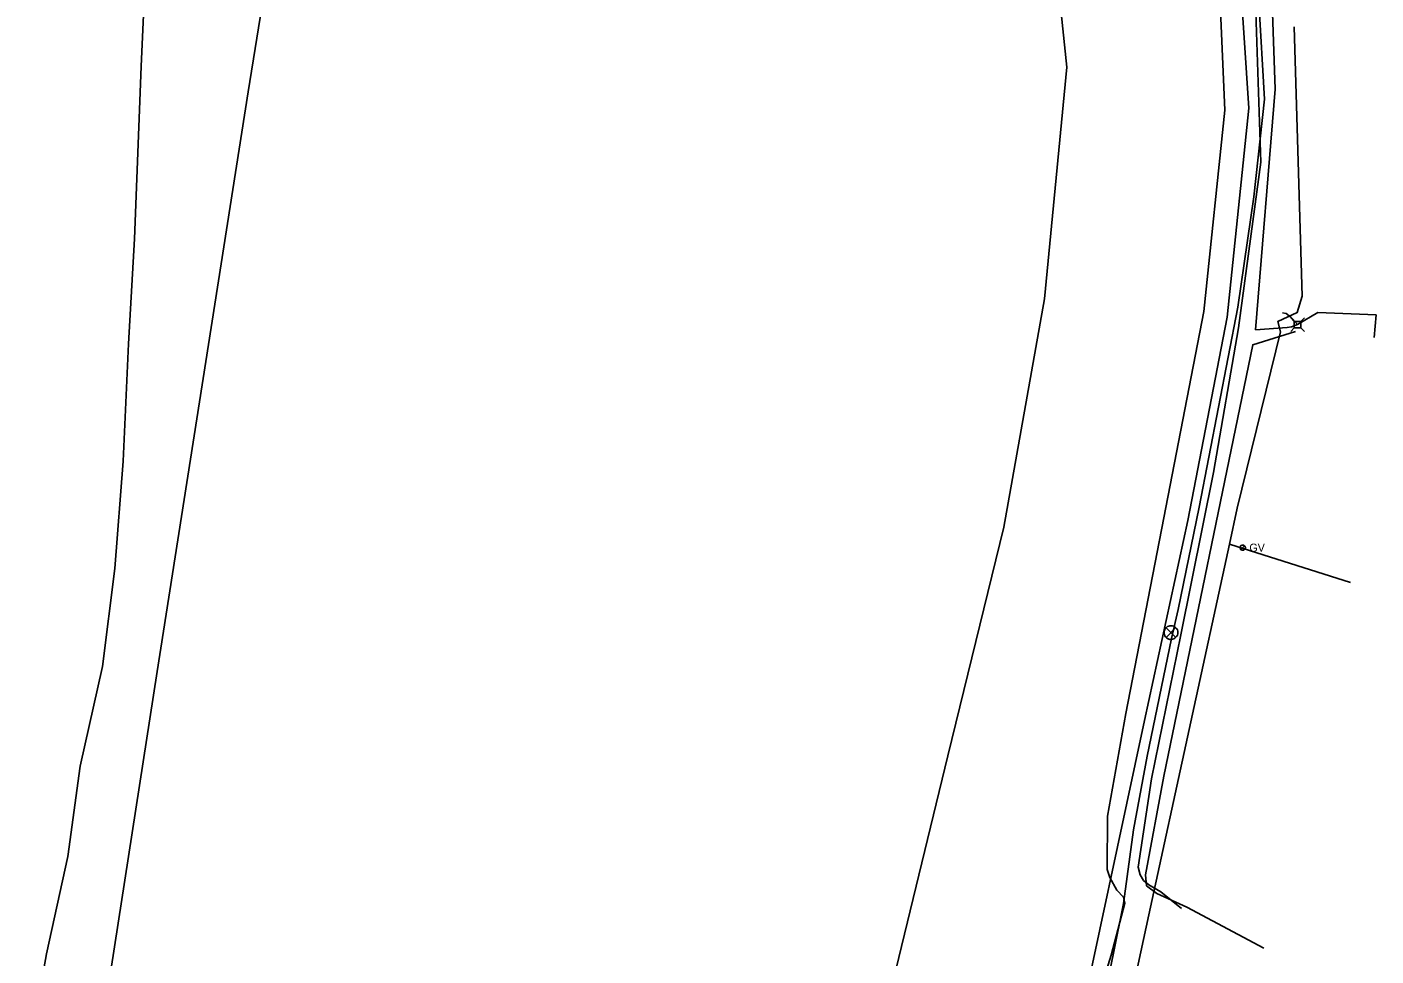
# Model space of a CAD drawing. Extents: x 596028 to 606371, y 330010 to 403088.
# Drawn here: x 602009 to 602659, y 356367 to 356814 of the extents above; entities that cross this region are included whole.
import ezdxf

# ---------------------------------------------------------------- set-up
doc = ezdxf.new("R2010")
doc.units = 0
for name, color, linetype in [('E_FTMS_Conduit', 7, 'Continuous'), ('E_UTL_E', 7, 'Continuous'), ('E_UTL_E_UG', 7, 'Continuous'), ('E_UTL_FO_UG_MCI', 7, 'Continuous'), ('E_UTL_FO_UG_QWEST', 7, 'Continuous'), ('E_UTL_G', 7, 'Continuous'), ('E_UTL_G_UG', 7, 'Continuous'), ('E_UTL_T_UG', 7, 'Continuous'), ('E_UTL_TV_UG', 7, 'Continuous'), ('E_UTL_W_UG', 7, 'Continuous')]:
    doc.layers.add(name, color=color, linetype=linetype)

msp = doc.modelspace()

# ---------------------------------------------------------------- linework, layer by layer
at = {"layer": 'E_FTMS_Conduit'}
msp.add_lwpolyline([(602025.74, 356205), (602072.04, 356504.09), (602115.89, 356782.89), (602162.05, 357069.13), (602196.81, 357307.9), (602214.61, 357448.42), (602214.97, 357449.29), (602243.35, 357641.03), (602280.63, 357893.29), (602309.77, 358095.45), (602315.34, 358140.45), (602339.68, 358336.14), (602326.68, 358341.43)], dxfattribs=at)
at = {"layer": 'E_UTL_E'}
for points in [[(602619.2, 356672.52), (602617.45, 356674.28)], [(602619.2, 356669.43), (602617.45, 356667.68)], [(602622.29, 356672.52), (602619.2, 356672.52)], [(602619.2, 356672.52), (602619.2, 356669.43)], [(602619.2, 356669.43), (602622.29, 356669.43)], [(602622.29, 356672.52), (602624.05, 356674.28)], [(602622.29, 356669.43), (602622.29, 356672.52)], [(602622.29, 356669.43), (602624.05, 356667.68)]]:
    msp.add_lwpolyline(points, dxfattribs=at)
at = {"layer": 'E_UTL_E_UG'}
for points in [[(602600.46, 356668.52), (602609.97, 356784.31), (602606.98, 356871.64), (602592.79, 356971.3)], [(602622.95, 356684.63), (602620.59, 356676.75)], [(602620.59, 356676.75), (602622.95, 356684.63)], [(602620.75, 356670.98), (602618.32, 356673.76), (602617.55, 356674.59), (602615.36, 356676.35), (602613.48, 356676.58)], [(602620.75, 356670.98), (602630.53, 356676.81), (602658.52, 356675.67), (602657.7, 356664.72)], [(602600.46, 356668.52), (602615.8, 356669.57), (602617.85, 356669.83), (602620.75, 356670.98)], [(602548.1, 356400.93), (602547.67, 356406.32), (602556.47, 356453.76), (602599.24, 356661.27), (602619.84, 356667.64)], [(602548.1, 356400.93), (602553.13, 356397.33), (602567.56, 356390.73), (602604.58, 356370.9)]]:
    msp.add_lwpolyline(points, dxfattribs=at)
at = {"layer": 'E_UTL_FO_UG_MCI'}
for points in [[(602529.05, 356353.18), (602532.07, 356367.78), (602536.97, 356392.52), (602541.88, 356427.88), (602548.46, 356463.33), (602560.06, 356519.9), (602563.3, 356533.93), (602573.49, 356583.12), (602591.95, 356679.34), (602599.79, 356732.5), (602604.78, 356779.44), (602602.1, 356826.34), (602597.5, 356879.04), (602592.66, 356918.88), (602585.11, 356953.89)], [(602563.15, 356522.81), (602563.09, 356523.43), (602562.92, 356524.04), (602562.63, 356524.59), (602562.24, 356525.09), (602561.77, 356525.5), (602561.22, 356525.81), (602560.63, 356526.02), (602560.01, 356526.1), (602559.38, 356526.08), (602558.77, 356525.93), (602558.2, 356525.67), (602557.69, 356525.3), (602557.26, 356524.85), (602556.92, 356524.32), (602556.69, 356523.74), (602556.57, 356523.12), (602556.57, 356522.49), (602556.69, 356521.88), (602556.92, 356521.3), (602557.26, 356520.77), (602557.69, 356520.31), (602558.2, 356519.95), (602558.77, 356519.69), (602559.38, 356519.54), (602560.01, 356519.51), (602560.63, 356519.6), (602561.22, 356519.81), (602561.77, 356520.12), (602562.24, 356520.53), (602562.63, 356521.02), (602562.92, 356521.58), (602563.09, 356522.18), (602563.15, 356522.81)], [(602562.11, 356525.14), (602557.5, 356520.49)], [(602557.5, 356525.1), (602562.16, 356520.44)]]:
    msp.add_lwpolyline(points, dxfattribs=at)
at = {"layer": 'E_UTL_FO_UG_QWEST'}
msp.add_lwpolyline([(602009.42, 356314.96), (602018.86, 356368.21), (602029.07, 356415.09), (602035.02, 356458.54), (602045.75, 356506.54), (602051.67, 356553.69), (602055.69, 356605.2), (602058.29, 356661.71), (602061.14, 356712.21), (602064.28, 356795.18), (602066.71, 356848.6)], dxfattribs=at)
at = {"layer": 'E_UTL_G'}
for points in [[(602595.66, 356563.65), (602595.64, 356563.89), (602595.57, 356564.13), (602595.46, 356564.34), (602595.31, 356564.54), (602595.12, 356564.7), (602594.91, 356564.82), (602594.68, 356564.9), (602594.44, 356564.93), (602594.2, 356564.92), (602593.96, 356564.86), (602593.74, 356564.76), (602593.54, 356564.62), (602593.37, 356564.44), (602593.24, 356564.24), (602593.15, 356564.01), (602593.1, 356563.77), (602593.1, 356563.53), (602593.15, 356563.29), (602593.24, 356563.06), (602593.37, 356562.86), (602593.54, 356562.68), (602593.74, 356562.54), (602593.96, 356562.44), (602594.2, 356562.38), (602594.44, 356562.37), (602594.68, 356562.4), (602594.91, 356562.48), (602595.12, 356562.61), (602595.31, 356562.77), (602595.46, 356562.96), (602595.57, 356563.17), (602595.64, 356563.41), (602595.66, 356563.65)], [(602593.47, 356562.74), (602595.29, 356564.56)]]:
    msp.add_lwpolyline(points, dxfattribs=at)
at = {"layer": 'E_UTL_G_UG'}
for points in [[(602438.29, 355907.15), (602444.07, 355927.58), (602450.56, 355959.19), (602459.34, 356000.37), (602470.78, 356055.36), (602486.9, 356116.3), (602499.19, 356170.26), (602514.83, 356239.71), (602526.9, 356291.34), (602536.25, 356328.79), (602541.16, 356349.76), (602541.49, 356351.39), (602549.14, 356387.03), (602588.06, 356565.33), (602591.67, 356582.66), (602612.5, 356667.52), (602611.35, 356672.52), (602620.59, 356676.75), (602622.95, 356684.63), (602619.1, 356814.16)], [(602588.06, 356565.33), (602646.22, 356546.87)]]:
    msp.add_lwpolyline(points, dxfattribs=at)
at = {"layer": 'E_UTL_T_UG'}
for points in [[(602547.13, 356480.52), (602568.03, 356576.75), (602586.87, 356674.59), (602597.37, 356775.06), (602590.4, 356879.26), (602584.29, 356911.91), (602583.72, 356914.77), (602584.11, 356913.37), (602581.34, 356930.14), (602563.22, 357026.05), (602536.49, 357116.31), (602532.98, 357197.95)], [(602512.64, 356319.09), (602547.13, 356480.52)]]:
    msp.add_lwpolyline(points, dxfattribs=at)
at = {"layer": 'E_UTL_TV_UG'}
for points in [[(602529.17, 356408.78), (602529.39, 356434.48), (602538.21, 356483.8), (602556.39, 356578.02), (602575.61, 356677.34), (602585.83, 356774.17), (602581.24, 356877.67), (602578.1, 356928.96), (602582.65, 356975.82), (602584.33, 356977.8), (602581.71, 356979.15), (602579.84, 356982.18), (602566.38, 357026.96), (602539.53, 357116.66), (602532.22, 357171.67), (602532.4, 357179.08)], [(602564.9, 356390.11), (602554.97, 356398.11), (602549.25, 356401.37), (602546.63, 356403.57), (602544.99, 356406.19), (602544.04, 356409.85), (602550.53, 356452.41), (602564.65, 356521.67), (602580.25, 356599.88), (602592.31, 356669.44), (602603.06, 356749.13), (602600.59, 356826.1), (602591.51, 356898.99), (602583.76, 356965.04)], [(602529.17, 356408.78), (602530.47, 356404.94), (602533.83, 356398.82), (602536.95, 356395.52), (602537.71, 356392.68), (602531.1, 356367.67), (602526.82, 356353.58), (602523.79, 356331.6), (602522.92, 356328.27), (602522.19, 356325.98), (602517.08, 356321.73), (602511.29, 356316.91), (602505.32, 356305.65)]]:
    msp.add_lwpolyline(points, dxfattribs=at)
at = {"layer": 'E_UTL_W_UG'}
msp.add_lwpolyline([(602427.54, 356360.59), (602452.53, 356463.55), (602479.5, 356573.47), (602499.06, 356683.31), (602509.71, 356794.81), (602498.69, 356901.09), (602491.42, 356968.08)], dxfattribs=at)

# ---------------------------------------------------------------- texts
at = {"layer": 'E_UTL_G'}
msp.add_text('GV', height=3.85, dxfattribs=at).set_placement((602597.59, 356561.73))

doc.saveas('drawing.dxf')
